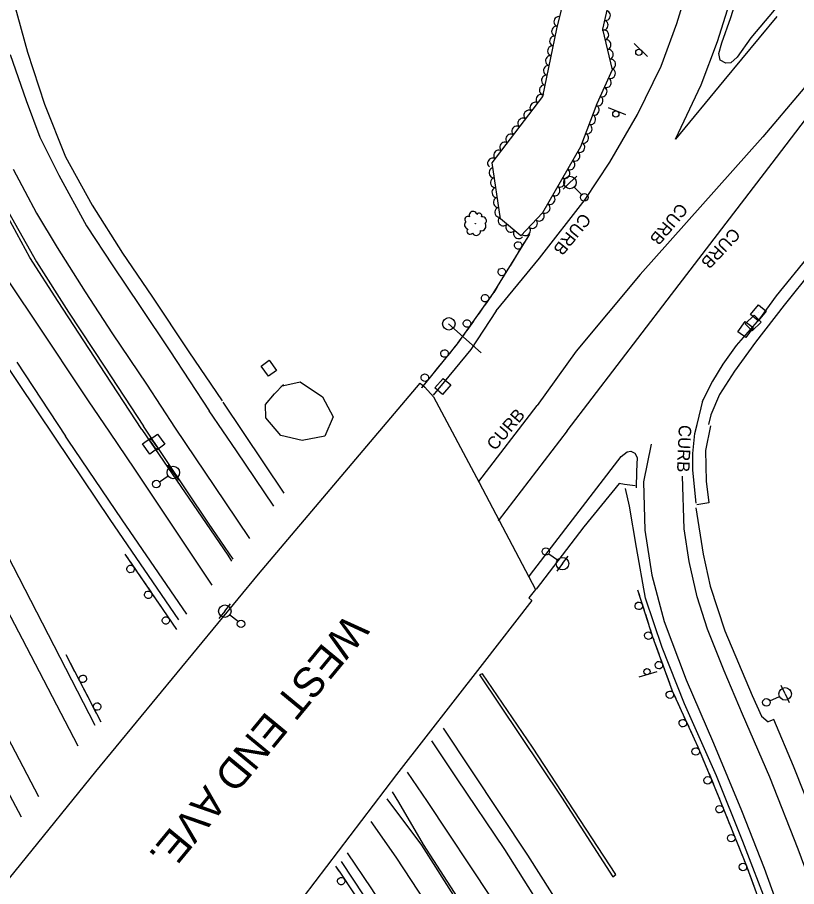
# Model space of a CAD drawing. Extents: x 1722896 to 1754269, y 648279 to 666297.
# Drawn here: x 1726002.8 to 1726314.6, y 657642.7 to 657990.5 of the extents above; entities that cross this region are included whole.
import ezdxf

# ---------------------------------------------------------------- set-up
doc = ezdxf.new("R2010")
doc.units = 0
for name, color, linetype in [('DESIGN - CENTERLINE - Proposed', 7, 'Continuous'), ('DESIGN - PUBLIC HEARING - Shapes', 7, 'Continuous'), ('DESIGN - SCRATCH - User 1', 7, 'Continuous'), ('DESIGN - SHEET - Linework', 7, 'Continuous'), ('SURVEY - CENTERLINE - Preliminary Text', 7, 'Continuous'), ('SURVEY - DRAINAGE - Natural Features', 7, 'Continuous'), ('SURVEY - DTM - Breaklines', 7, 'Continuous'), ('SURVEY - VEGETATION - Features with Text', 7, 'Continuous')]:
    doc.layers.add(name, color=color, linetype=linetype)

msp = doc.modelspace()

# ---------------------------------------------------------------- linework, layer by layer
at = {"layer": 'DESIGN - CENTERLINE - Proposed'}
for points in [[(1725923.54, 657548.77), (1725926.32, 657552.11), (1725925.28, 657555.55), (1725974.05, 657614.56), (1726034.25, 657688.78), (1726099.34, 657767.66), (1726163.95, 657844.1), (1726165.87, 657842.46), (1726169.32, 657838.58), (1726187.59, 657804.32)], [(1726187.59, 657804.32), (1726210.17, 657761.62), (1726207.41, 657758.27), (1726208.68, 657757.18), (1726188.72, 657731.62), (1726154.49, 657687.58), (1726112.42, 657632.31), (1726070.85, 657578.79), (1726031.35, 657529.91), (1725975.28, 657460.1), (1725973.96, 657460.64), (1725971.52, 657457.79), (1725967.58, 657465.58), (1725942.77, 657512.97), (1725923.35, 657548.86)]]:
    msp.add_lwpolyline(points, dxfattribs=at)
at = {"layer": 'DESIGN - PUBLIC HEARING - Shapes'}
for p, q in [((1726249.63, 657980.02), (1726254.98, 657974.77)), ((1726239.2, 657954.37), (1726246.18, 657951.61)), ((1726175.3, 657867.91), (1726188.36, 657856.23)), ((1726175.42, 657867.82), (1726175.42, 657867.82)), ((1726258.66, 657728.64), (1726251.49, 657726.45))]:
    msp.add_line(p, q, dxfattribs=at)
for centre, radius in [((1726251.46, 657976.5), 1.25), ((1726242.26, 657951.85), 1.25), ((1726175.42, 657867.84), 2.5), ((1726254.7, 657728.71), 1.25)]:
    msp.add_circle(centre, radius, dxfattribs=at)
at = {"layer": 'DESIGN - SCRATCH - User 1'}
for points in [[(1725980.11, 657953.26), (1725991.56, 657925.22), (1725999.31, 657912.58), (1726010.46, 657892.6), (1726023.24, 657872.55), (1726037.75, 657850.48), (1726053.27, 657826.95)], [(1726052.61, 657825.55), (1726035.68, 657851.48), (1726019.14, 657876.73), (1726007.75, 657894.35), (1725997.37, 657913.55), (1725991.63, 657922.44), (1725988.12, 657929.02), (1725979.1, 657952.87)], [(1726207.68, 657903.77), (1726193.09, 657879.97), (1726178.81, 657859.9)], [(1726207.68, 657903.77), (1726206.45, 657901.76)], [(1726205.62, 657900.4), (1726203.21, 657896.48)], [(1726202.38, 657895.11), (1726201.15, 657893.11)], [(1726201.15, 657893.11), (1726199.92, 657891.11)], [(1726199.08, 657889.74), (1726196.68, 657885.82)], [(1726195.84, 657884.46), (1726194.61, 657882.45)], [(1726194.61, 657882.45), (1726193.39, 657880.45)], [(1726192.49, 657879.13), (1726189.82, 657875.38)], [(1726188.9, 657874.08), (1726187.53, 657872.16)], [(1726187.53, 657872.16), (1726186.17, 657870.24)], [(1726185.24, 657868.94), (1726182.58, 657865.19)], [(1726181.65, 657863.89), (1726180.29, 657861.97)], [(1726178.81, 657859.9), (1726164.5, 657842.29)], [(1726178.81, 657859.9), (1726177.33, 657858.07)], [(1726180.29, 657861.97), (1726178.93, 657860.06)], [(1726176.32, 657856.83), (1726173.42, 657853.26)], [(1726170.93, 657850.2), (1726169.45, 657848.37)], [(1726172.41, 657852.02), (1726170.93, 657850.2)], [(1726168.44, 657847.13), (1726165.54, 657843.56)], [(1726164.53, 657842.32), (1726164.5, 657842.29)], [(1726052.61, 657825.55), (1726086.97, 657775.36), (1726088.54, 657772.92)], [(1726089.2, 657773.67), (1726079.24, 657788.05), (1726053.27, 657826.95)], [(1726045.79, 657775.75), (1726061.04, 657753.58), (1726066.43, 657745.56)], [(1726045.79, 657775.75), (1726047.12, 657773.81)], [(1726048.03, 657772.49), (1726050.63, 657768.7)], [(1726051.54, 657767.39), (1726052.87, 657765.45)], [(1726052.87, 657765.45), (1726054.2, 657763.51)], [(1726055.11, 657762.19), (1726057.72, 657758.4)], [(1726250.96, 657761.4), (1726256.98, 657742.64), (1726264.82, 657720.98), (1726275.09, 657698.59), (1726283.23, 657679), (1726294.43, 657651.26), (1726306.95, 657616.94), (1726321.04, 657576.78), (1726332.17, 657544.39), (1726345.94, 657498.45), (1726358.6, 657453.83), (1726365.48, 657423.42), (1726367.67, 657403.38)], [(1726250.96, 657761.4), (1726251.68, 657759.16)], [(1726058.62, 657757.08), (1726059.96, 657755.15)], [(1726059.96, 657755.15), (1726061.04, 657753.58), (1726061.28, 657753.21)], [(1726252.17, 657757.64), (1726253.58, 657753.26)], [(1726062.18, 657751.88), (1726064.75, 657748.07)], [(1726254.06, 657751.73), (1726254.78, 657749.5)], [(1726254.78, 657749.5), (1726255.5, 657747.26)], [(1726065.64, 657746.74), (1726066.43, 657745.56)], [(1726255.99, 657745.73), (1726256.98, 657742.64), (1726257.44, 657741.37)], [(1726257.99, 657739.87), (1726258.79, 657737.66)], [(1726258.79, 657737.66), (1726259.58, 657735.45)], [(1726036.31, 657708.51), (1726022.31, 657735.36)], [(1726022.93, 657734.18), (1726022.31, 657735.36)], [(1726260.13, 657733.94), (1726261.69, 657729.62)], [(1726024.75, 657730.67), (1726023.67, 657732.76)], [(1726025.84, 657728.59), (1726024.75, 657730.67)], [(1726028.71, 657723.09), (1726026.58, 657727.17)], [(1726187.72, 657727.41), (1726220.55, 657678.46), (1726241.12, 657646.67), (1726242.31, 657647.52), (1726208.92, 657698.49), (1726188.91, 657727.84), (1726187.72, 657727.41)], [(1726262.24, 657728.11), (1726263.04, 657725.9)], [(1726263.04, 657725.9), (1726263.83, 657723.69)], [(1726030.53, 657719.59), (1726029.45, 657721.67)], [(1726264.38, 657722.19), (1726264.82, 657720.98), (1726266.2, 657717.97)], [(1726031.62, 657717.51), (1726030.53, 657719.59)], [(1726266.87, 657716.51), (1726267.85, 657714.38)], [(1726034.49, 657712.01), (1726032.36, 657716.09)], [(1726267.85, 657714.38), (1726268.83, 657712.24)], [(1726036.31, 657708.51), (1726035.23, 657710.59)], [(1726269.5, 657710.79), (1726271.41, 657706.61)], [(1726272.08, 657705.15), (1726273.06, 657703.02)], [(1726273.06, 657703.02), (1726274.04, 657700.88)], [(1726274.71, 657699.43), (1726275.09, 657698.59), (1726276.51, 657695.19)], [(1726277.12, 657693.71), (1726278.02, 657691.54)], [(1726278.02, 657691.54), (1726278.92, 657689.37)], [(1726279.54, 657687.9), (1726281.3, 657683.65)], [(1726281.92, 657682.17), (1726282.82, 657680)], [(1726150.59, 657677.84), (1726164.45, 657659.26), (1726210.44, 657587.16), (1726241.77, 657534.95), (1726268.84, 657485.51), (1726300.22, 657424.34), (1726308.19, 657408.04), (1726314.45, 657389.64), (1726319.4, 657374.63), (1726325.87, 657350.04), (1726331.81, 657319.24), (1726332.72, 657319.67), (1726327.87, 657343.88), (1726320.57, 657373.27), (1726314.72, 657391.71), (1726308.22, 657409.91), (1726296.59, 657432.96), (1726263.72, 657496.83), (1726236.54, 657545.59), (1726214.24, 657582.7), (1726192.52, 657617.34), (1726165.34, 657659.52), (1726155.38, 657676.42), (1726152.89, 657680.55)], [(1726282.82, 657680), (1726283.23, 657679), (1726283.71, 657677.83)], [(1726284.31, 657676.34), (1726286.03, 657672.08)], [(1726286.63, 657670.59), (1726287.51, 657668.41)], [(1726287.51, 657668.41), (1726288.39, 657666.23)], [(1726288.98, 657664.75), (1726290.71, 657660.48)], [(1726291.3, 657659), (1726292.18, 657656.82)], [(1726292.18, 657656.82), (1726293.06, 657654.64)], [(1726130.14, 657650.89), (1726131.8, 657648.42), (1726165.41, 657597.64), (1726184.13, 657567.86), (1726201.41, 657539.24), (1726218.89, 657509.36), (1726232.29, 657485.08), (1726247.99, 657455.36), (1726263.46, 657425.02), (1726269.18, 657413.17), (1726276.55, 657397.17), (1726283.63, 657380.48), (1726287.98, 657368.06), (1726291.25, 657356.51)], [(1726130.14, 657650.89), (1726131.45, 657648.94)], [(1726293.66, 657653.16), (1726294.43, 657651.26), (1726295.3, 657648.86)], [(1726132.34, 657647.61), (1726134.87, 657643.78)], [(1726295.85, 657647.36), (1726296.66, 657645.15)], [(1726296.66, 657645.15), (1726297.46, 657642.94)]]:
    msp.add_lwpolyline(points, dxfattribs=at)
for centre, start, end in [((1726203.15, 657899.24), 81.7426, 81.7328), ((1726196.61, 657888.59), 81.7426, 81.7328), ((1726189.95, 657878.14), 77.8323, 77.8225), ((1726182.7, 657867.95), 77.8323, 77.8225), ((1726173.72, 657856.01), 74.1644, 74.1546), ((1726165.84, 657846.31), 74.1644, 74.1546), ((1726048.08, 657769.77), 147.7777, 147.7679), ((1726055.17, 657759.47), 147.7777, 147.7679), ((1726251.44, 657755.01), 131.0481, 131.0383), ((1726062.2, 657749.16), 147.1992, 147.1893), ((1726255.26, 657743.11), 131.0481, 131.0383), ((1726259.49, 657731.29), 133.1436, 133.1337), ((1726028.98, 657725.81), 320.8039, 320.7941), ((1726263.87, 657719.45), 137.9168, 137.907), ((1726034.76, 657714.72), 320.8039, 320.7941), ((1726269.08, 657708.09), 137.9168, 137.907), ((1726274.23, 657696.76), 135.8262, 135.8163), ((1726279.03, 657685.22), 135.8262, 135.8163), ((1726283.77, 657673.67), 135.2339, 135.2241), ((1726288.44, 657662.08), 135.2339, 135.2241), ((1726293.1, 657650.53), 133.3123, 133.3025), ((1726132.34, 657644.89), 146.7564, 146.7465)]:
    msp.add_arc(centre, 1.5, start, end, dxfattribs=at)
at = {"layer": 'SURVEY - CENTERLINE - Preliminary Text'}
for points in [[(1725728.56, 658447.81), (1725742.03, 658396.4), (1725755.99, 658344.47), (1725769.83, 658301.66), (1725785.08, 658257.76), (1725797.24, 658226.46), (1725813.21, 658189.44), (1725827.81, 658159.55), (1725841.52, 658133.46), (1725858.59, 658102.14), (1725877.62, 658070.17), (1725898.01, 658037.72), (1725919.63, 658004.36), (1725944.46, 657966.35), (1725962.93, 657938.54), (1725984.62, 657906.49), (1726009.61, 657869.26), (1726031.1, 657837.04), (1726039.67, 657824.5)], [(1726550.95, 658289.27), (1726522.76, 658255.97), (1726492.93, 658219.65), (1726463.11, 658184.68), (1726432.73, 658149.5), (1726410.6, 658123.35), (1726382.75, 658090.39), (1726376.08, 658082.77), (1726346.72, 658045.84), (1726329.36, 658023.43), (1726309.21, 657997.69), (1726296.29, 657982.25), (1726290.82, 657974.52), (1726288.22, 657972.34), (1726286.31, 657972.14), (1726284.01, 657973.36), (1726283.42, 657976.02), (1726284.67, 657980.29), (1726288.29, 657990.35), (1726289.77, 657995.1)], [(1726481.29, 658101.1), (1726468.49, 658085.53), (1726455.86, 658070.45), (1726439.26, 658048.4), (1726422.82, 658027.88), (1726406.46, 658007.61), (1726391.74, 657988.02), (1726375.58, 657967.81), (1726361.82, 657950.04), (1726343.64, 657927.12), (1726331.99, 657912.04), (1726319.83, 657895.62), (1726306.39, 657879.07)], [(1725999.91, 658001.89), (1726006.85, 657976.56), (1726013.61, 657955.72), (1726022.11, 657934.62), (1726032.78, 657915.27), (1726044.85, 657896.17), (1726056.6, 657878.95), (1726071.45, 657856.6), (1726084.68, 657837.08)], [(1726194.43, 657873.12), (1726211.7, 657894.12), (1726230.01, 657917.59), (1726239.91, 657932.59), (1726250.95, 657951.58), (1726260.41, 657970.94), (1726266.7, 657987.98), (1726269.94, 657998.98)], [(1726306.62, 657990.86), (1726285.52, 657965.23), (1726266.16, 657941.8), (1726276.36, 657963.45), (1726282.93, 657980.8), (1726288.5, 657998.69)], [(1726018.05, 657822.11), (1725995.67, 657855.32), (1725972.75, 657888.99), (1725949.85, 657922.99), (1725929.28, 657954.29), (1725913.54, 657977.68), (1725900.03, 657968.58), (1725921.48, 657924.87), (1725944.66, 657879.54), (1725963.99, 657841.65), (1725975.94, 657820.1)], [(1726222.74, 657825.03), (1726262.77, 657877.36), (1726306.49, 657934.36), (1726333.99, 657970.35), (1726334.5, 657974.46), (1726331.8, 657978.96), (1726301.02, 657942.71), (1726252.05, 657887.65), (1726226.34, 657856.87)], [(1725999.92, 657975.61), (1726006.28, 657957.19), (1726011.8, 657942.59), (1726019.35, 657927.31), (1726030.49, 657907.1), (1726041, 657891.08), (1726051.9, 657874.73), (1726063.85, 657857.08)], [(1726001.07, 657929.76), (1726010.43, 657912.08), (1726018.73, 657898.35), (1726029.87, 657880.66), (1726040.83, 657863.84), (1726054.44, 657843.69)], [(1726339.01, 657912.48), (1726333.27, 657904.69), (1726320.91, 657889.47), (1726309.56, 657875.34), (1726298.2, 657860.51), (1726289.74, 657848.85), (1726283.76, 657839.54), (1726280.25, 657831.4), (1726279.31, 657827.63)], [(1726306.39, 657879.07), (1726299.72, 657869.81), (1726290.42, 657859.18), (1726285.1, 657851.67), (1726280.97, 657844.96), (1726277.15, 657837.52), (1726276.78, 657836.62)], [(1726194.43, 657873.12), (1726184.18, 657857.55)], [(1726063.85, 657857.08), (1726079.6, 657833.11)], [(1726184.18, 657857.55), (1726169.17, 657839.29)], [(1726226.34, 657856.87), (1726210.81, 657835.17)], [(1726002.53, 657852.55), (1726022.01, 657822.87)], [(1726054.44, 657843.69), (1726065.87, 657826.07)], [(1726084.98, 657836.45), (1726109.46, 657800.1)], [(1726187.45, 657804.79), (1726210.81, 657835.17)], [(1726274.86, 657827.61), (1726277.15, 657837.52)], [(1726105.41, 657794.95), (1726090.43, 657817.05), (1726079.6, 657833.11)], [(1726039.67, 657824.5), (1726049.65, 657809.72), (1726080.57, 657763.35)], [(1726065.87, 657826.07), (1726085.78, 657796.69), (1726095.66, 657782.03)], [(1726222.74, 657825.03), (1726195.15, 657789.09)], [(1726274.39, 657796.08), (1726273.02, 657809.29), (1726273.01, 657815.98), (1726273.8, 657824.01), (1726274.86, 657827.61)], [(1726280.08, 657827.02), (1726278.16, 657817.22), (1726278.46, 657804.94), (1726279.45, 657796.24), (1726274.73, 657795.38)], [(1726067.38, 657749.41), (1726039.99, 657789.57), (1726018.05, 657822.11)], [(1726070.55, 657751.75), (1726044.7, 657789.47), (1726023.09, 657821.26), (1726022.01, 657822.87)], [(1725939.3, 657817.48), (1725966, 657765.86), (1725994.09, 657711.48), (1726011.26, 657678.81)], [(1726027.16, 657698.93), (1726004.8, 657741.69), (1725978.75, 657791.42), (1725964.51, 657819.04)], [(1725975.94, 657820.1), (1725998.69, 657775.39), (1726033.83, 657707.24)], [(1726256.45, 657819.65), (1726253.32, 657804.67), (1726253.87, 657785.31), (1726256.65, 657767.35), (1726261.55, 657748.8), (1726270.37, 657725.42), (1726281.32, 657700.05), (1726292.56, 657673.14), (1726301.58, 657650.09), (1726308.72, 657630.51)], [(1725927.79, 657816.68), (1725955.83, 657762.42), (1725976.69, 657722.38), (1726004.3, 657670.6)], [(1726207.52, 657766.7), (1726208.16, 657767.53), (1726244.44, 657814.82), (1726246.79, 657816.6), (1726248.29, 657816.92), (1726249.82, 657816.12), (1726250.8, 657814.42), (1726250.55, 657808.77), (1726250.33, 657802.29)], [(1726330.09, 657617.43), (1726315.26, 657657.66), (1726303.84, 657686.42), (1726292.92, 657711.68), (1726285.54, 657729.05), (1726278.92, 657745.76), (1726274.85, 657758.61), (1726271.58, 657772.78), (1726269.58, 657785.86), (1726268.95, 657806.94)], [(1726250.01, 657803.06), (1726245.67, 657803.58), (1726243.61, 657803.94), (1726229.45, 657786.57), (1726210.36, 657761.67)], [(1726303.39, 657634.09), (1726293.04, 657660.7), (1726282.54, 657686.99), (1726269.72, 657715.88), (1726260.75, 657738.39), (1726254.19, 657758.1), (1726250.5, 657778.33), (1726247.72, 657794.93), (1726246.11, 657801.93)], [(1726274.29, 657794.3), (1726277.23, 657775.68), (1726279.95, 657762.92), (1726285.84, 657745.03), (1726296.76, 657719.09), (1726300.54, 657710.86), (1726303.2, 657708.59)], [(1726624.92, 656668.84), (1726597.45, 656736.24), (1726571.93, 656799.16), (1726549.81, 656855.52), (1726526.71, 656918.48), (1726505.02, 656985.71), (1726486.6, 657049.96), (1726469.03, 657114.38), (1726454.34, 657180.42), (1726441.65, 657239.2), (1726427.83, 657298.54), (1726416.2, 657352.6), (1726401.91, 657416.92), (1726388.61, 657468.49), (1726377.49, 657507.19), (1726367.56, 657538.93), (1726355.86, 657575.45), (1726345.64, 657605.36), (1726334.13, 657637.26), (1726321.92, 657669.44), (1726313.29, 657690.92), (1726305.45, 657709.59), (1726303.2, 657708.59)], [(1726173.15, 657706.04), (1726206.9, 657655.31), (1726236.14, 657609.33)], [(1726411.26, 657223.24), (1726400.11, 657257.01), (1726390.99, 657282.14), (1726381.75, 657306.04), (1726373.51, 657325.94), (1726364.93, 657347.27), (1726356.75, 657365.6), (1726348.52, 657383.83), (1726339.48, 657404.47), (1726329.71, 657425.89), (1726317.16, 657450.98), (1726304.37, 657476.29), (1726289.1, 657505.38), (1726273.06, 657534.46), (1726255.11, 657565.24), (1726237.19, 657594.83), (1726218.79, 657624.35), (1726197.87, 657657.58), (1726178.77, 657685.88), (1726168.64, 657701.01)], [(1726158.76, 657688.5), (1726166.72, 657676.7), (1726192.24, 657638.35)], [(1726144.28, 657668.75), (1726154.21, 657654.52), (1726181.24, 657613.33), (1726201.19, 657581.81), (1726222.89, 657545.49), (1726242.11, 657512.29), (1726257.73, 657484.23), (1726272.86, 657455.31), (1726284.11, 657433.28), (1726295.47, 657408.57), (1726304.94, 657385.79), (1726313.44, 657360.18), (1726317.55, 657344.85), (1726321.72, 657327.16), (1726323.34, 657318.4)], [(1726307.71, 657316.37), (1726306.5, 657323.51), (1726303.45, 657340.63), (1726300.27, 657352.65), (1726295.97, 657366.29), (1726291.22, 657379.95), (1726286.2, 657391.8), (1726278.68, 657409.25), (1726270.56, 657426.09), (1726261.5, 657444.27), (1726247.12, 657471.38), (1726233.35, 657496.66), (1726208.71, 657539.53), (1726185.99, 657577.56), (1726163.75, 657611.89), (1726144.59, 657641.79), (1726134.84, 657656.24)], [(1726132.33, 657652.74), (1726154.64, 657618.94), (1726177.64, 657582.52), (1726204.06, 657539.7), (1726234.3, 657486.37), (1726258.27, 657440.88), (1726275.51, 657404.92), (1726288.02, 657376.57), (1726292.71, 657356.24)]]:
    msp.add_lwpolyline(points, dxfattribs=at)
at = {"layer": 'SURVEY - DRAINAGE - Natural Features'}
for p, q in [((1726299.32, 657872.27), (1726299.32, 657872.27)), ((1726297.18, 657868.21), (1726297.18, 657868.21)), ((1726294.17, 657865.53), (1726294.17, 657865.53)), ((1726103.41, 657850.06), (1726103.41, 657850.06)), ((1726173.03, 657842.83), (1726173.03, 657842.83)), ((1726055.95, 657818.95), (1726055.95, 657818.95)), ((1726058.76, 657820.54), (1726058.76, 657820.54))]:
    msp.add_line(p, q, dxfattribs=at)
for points in [[(1726299.39, 657875.47), (1726302.46, 657872.9), (1726299.25, 657869.06), (1726296.18, 657871.63), (1726299.39, 657875.47)], [(1726297.58, 657871.38), (1726300.37, 657868.51), (1726296.78, 657865.03), (1726293.99, 657867.91), (1726297.58, 657871.38)], [(1726294.04, 657868.73), (1726297.26, 657866.36), (1726294.3, 657862.33), (1726291.08, 657864.7), (1726294.04, 657868.73)], [(1726100.32, 657850.93), (1726103.57, 657853.26), (1726106.49, 657849.2), (1726103.24, 657846.86), (1726100.32, 657850.93)], [(1726172.92, 657839.63), (1726169.88, 657842.23), (1726173.13, 657846.03), (1726176.17, 657843.43), (1726172.92, 657839.63)], [(1726052.86, 657819.78), (1726056.08, 657822.15), (1726059.04, 657818.12), (1726055.82, 657815.75), (1726052.86, 657819.78)], [(1726055.68, 657821.4), (1726058.92, 657823.74), (1726061.85, 657819.68), (1726058.6, 657817.34), (1726055.68, 657821.4)]]:
    msp.add_lwpolyline(points, dxfattribs=at)
at = {"layer": 'SURVEY - DTM - Breaklines'}
for p, q in [((1726223.91, 657924.39), (1726226.61, 657926.99)), ((1726223.91, 657924.39), (1726221.21, 657921.79)), ((1726228.59, 657919.52), (1726225.64, 657922.59)), ((1726065.19, 657808.4), (1726063.07, 657811.49)), ((1726059.61, 657804.59), (1726063.12, 657806.99)), ((1726065.19, 657808.4), (1726067.3, 657805.3)), ((1726215.45, 657775.88), (1726218.89, 657773.38)), ((1726220.91, 657771.91), (1726223.12, 657774.94)), ((1726220.91, 657771.91), (1726218.7, 657768.88)), ((1726085.79, 657752.89), (1726088.1, 657755.84)), ((1726085.79, 657752.89), (1726083.47, 657749.94)), ((1726091.1, 657748.73), (1726087.75, 657751.35)), ((1726310.01, 657719.79), (1726308.47, 657723.21)), ((1726303.85, 657717.02), (1726307.73, 657718.76)), ((1726310.01, 657719.79), (1726311.55, 657716.37))]:
    msp.add_line(p, q, dxfattribs=at)
for centre, radius in [((1726223.91, 657924.39), 2.5), ((1726229.63, 657918.44), 1.5), ((1726065.19, 657808.4), 2.5), ((1726058.37, 657803.75), 1.5), ((1726214.24, 657776.77), 1.5), ((1726220.91, 657771.91), 2.5), ((1726085.79, 657752.89), 2.5), ((1726092.28, 657747.81), 1.5), ((1726310.01, 657719.79), 2.5), ((1726302.49, 657716.41), 1.5)]:
    msp.add_circle(centre, radius, dxfattribs=at)
at = {"layer": 'SURVEY - VEGETATION - Features with Text'}
for points in [[(1726254.83, 658041.66), (1726254.51, 658018.84), (1726251.1, 657997.3), (1726239.45, 657996.78), (1726236.93, 657985.79), (1726240.83, 657969.45), (1726234.67, 657955.87), (1726228.1, 657938.7), (1726212.97, 657912.27), (1726204.26, 657903.09), (1726196.11, 657909.85), (1726192.83, 657932.2), (1726213.03, 657958.74), (1726218.66, 657985.85), (1726223.73, 658006.71), (1726231.94, 658006.68), (1726234.08, 658025.52), (1726238.41, 658045.44), (1726249.65, 658045.23)], [(1726108.24, 657842.92), (1726115.93, 657844.64), (1726124.94, 657838.59), (1726129.12, 657830.68), (1726125.83, 657822.85), (1726116.74, 657821.19), (1726108.28, 657823.22), (1726102.25, 657830.2), (1726102.04, 657835.62), (1726105.62, 657839.83), (1726109.3, 657843.55)]]:
    msp.add_lwpolyline(points, dxfattribs=at)
msp.add_circle((1726186.06, 657907.95), 0.0542, dxfattribs=at)
for centre, radius, start, end in [((1726185.11, 657911.31), 1.55, 11.9521, 205.3718), ((1726187.55, 657911.1), 1.07, 331.9314, 150.677), ((1726183.37, 657907.47), 1.67, 129.8578, 256.7035), ((1726183.02, 657909.68), 1.18, 54.5708, 231.8899), ((1726188.51, 657906.88), 1.77, 258.868, 36.3922), ((1726188.94, 657909.11), 1.55, 309.8152, 106.6042), ((1726183.98, 657905.01), 1.3, 140.0167, 315.017), ((1726186.42, 657904.97), 1.76, 209.7638, 5.6023)]:
    msp.add_arc(centre, radius, start, end, dxfattribs=at)
for centre, major_axis in [((1726238.17, 657991.22), (-0.45, -1.95)), ((1726219.37, 657988.78), (0.47, 1.94)), ((1726237.28, 657987.32), (-0.45, -1.95)), ((1726218.46, 657984.89), (0.41, 1.96)), ((1726237.5, 657983.42), (0.46, -1.95)), ((1726217.65, 657980.97), (0.41, 1.96)), ((1726238.43, 657979.53), (0.46, -1.95)), ((1726216.83, 657977.06), (0.41, 1.96)), ((1726239.35, 657975.64), (0.46, -1.95)), ((1726216.02, 657973.14), (0.41, 1.96)), ((1726240.28, 657971.75), (0.46, -1.95)), ((1726215.2, 657969.23), (0.41, 1.96)), ((1726214.39, 657965.31), (0.41, 1.96)), ((1726240.16, 657967.96), (-0.83, -1.82)), ((1726213.58, 657961.39), (0.41, 1.96)), ((1726238.5, 657964.32), (-0.83, -1.82)), ((1726212.24, 657957.71), (1.21, 1.59)), ((1726236.85, 657960.68), (-0.83, -1.82)), ((1726209.82, 657954.53), (1.21, 1.59)), ((1726235.2, 657957.03), (-0.83, -1.82)), ((1726207.4, 657951.35), (1.21, 1.59)), ((1726233.7, 657953.33), (-0.71, -1.87)), ((1726204.98, 657948.16), (1.21, 1.59)), ((1726232.27, 657949.59), (-0.71, -1.87)), ((1726202.56, 657944.98), (1.21, 1.59)), ((1726230.84, 657945.86), (-0.71, -1.87)), ((1726200.13, 657941.79), (1.21, 1.59)), ((1726229.41, 657942.12), (-0.71, -1.87)), ((1726197.71, 657938.61), (1.21, 1.59)), ((1726227.94, 657938.41), (-0.99, -1.74)), ((1726195.29, 657935.43), (1.21, 1.59)), ((1726225.95, 657934.93), (-0.99, -1.74)), ((1726192.87, 657932.24), (1.21, 1.59)), ((1726223.96, 657931.46), (-0.99, -1.74)), ((1726193.41, 657928.3), (-0.29, 1.98)), ((1726221.97, 657927.99), (-0.99, -1.74)), ((1726193.99, 657924.34), (-0.29, 1.98)), ((1726219.99, 657924.52), (-0.99, -1.74)), ((1726194.57, 657920.38), (-0.29, 1.98)), ((1726218, 657921.05), (-0.99, -1.74)), ((1726195.15, 657916.42), (-0.29, 1.98)), ((1726216.01, 657917.58), (-0.99, -1.74)), ((1726214.03, 657914.11), (-0.99, -1.74)), ((1726195.73, 657912.47), (-0.29, 1.98)), ((1726211.68, 657910.9), (-1.38, -1.45)), ((1726197.15, 657908.98), (-1.54, 1.28)), ((1726208.92, 657908), (-1.38, -1.45)), ((1726200.23, 657906.43), (-1.54, 1.28)), ((1726203.31, 657903.88), (-1.54, 1.28)), ((1726206.17, 657905.1), (-1.38, -1.45))]:
    msp.add_ellipse(centre, major_axis=major_axis, ratio=0.940188, start_param=0, end_param=3.141593, dxfattribs=at)

# ---------------------------------------------------------------- texts
at = {"layer": 'DESIGN - SCRATCH - User 1'}
for rotation, p in [(230.1226, (1726267.67, 657916.57)), (230.8014, (1726228.89, 657912.55)), (226.9504, (1726288.9, 657906.63)), (49.4058, (1726193.91, 657816.84)), (267.589, (1726267.49, 657827.47))]:
    msp.add_text('CURB', height=5, rotation=rotation, dxfattribs=at).set_placement(p)
at = {"layer": 'DESIGN - SHEET - Linework'}
msp.add_text('WEST END AVE.', height=12, rotation=230.472, dxfattribs=at).set_placement((1726134.82, 657752.41))

doc.saveas('drawing.dxf')
